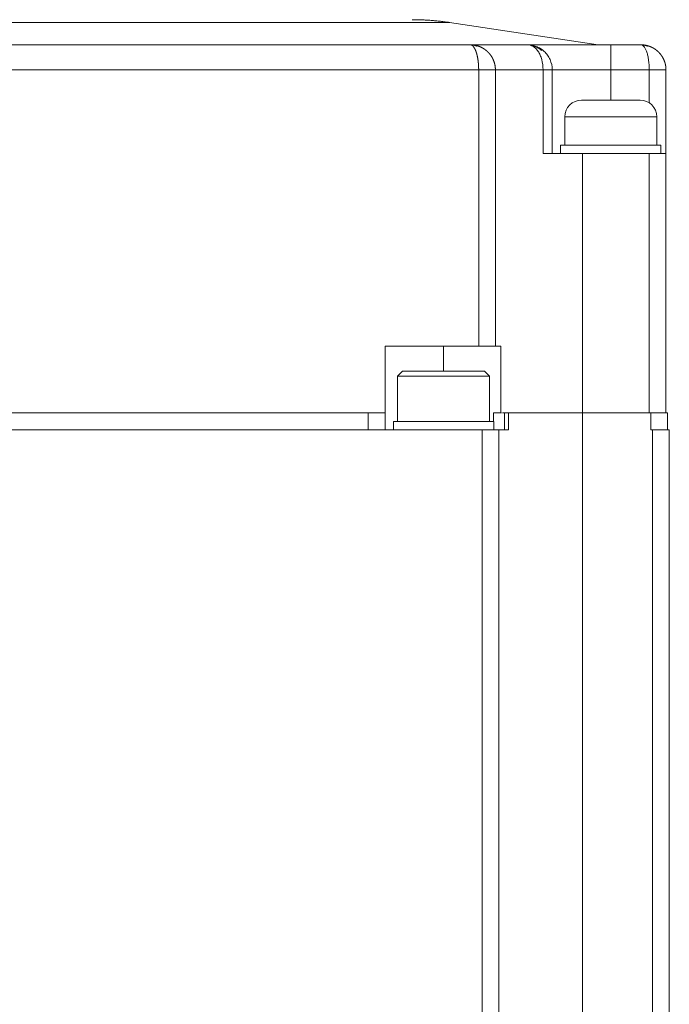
# Model space of a CAD drawing. Header units: millimetres. Extents: x 51337 to 61814, y -21781 to -12277.
# Tile 291 of 378: x 60616 to 60655, y -21026 to -20967. Entities that reach past the tile are written whole.
import ezdxf

# ---------------------------------------------------------------- set-up
doc = ezdxf.new("R2010")
doc.units = ezdxf.units.MM
doc.header["$LTSCALE"] = 0.3175
doc.layers.add('1轮廓实线层', color=7, linetype='Continuous', lineweight=18)

msp = doc.modelspace()

# ---------------------------------------------------------------- linework, layer by layer
at = {"layer": '1轮廓实线层'}
for p, q in [((60612.57379, -20967.15421), (60641.87207, -20967.15421)), ((60650.76597, -20968.48829), (60641.87207, -20967.15421)), ((60643.11597, -20968.48829), (60613.51597, -20968.48829)), ((60651.51597, -20968.48829), (60653.32252, -20968.48829)), ((60651.51597, -20968.48829), (60653.31597, -20968.48829)), ((60651.51597, -20968.48829), (60651.51597, -20969.98829)), ((60613.01597, -20969.98829), (60643.61597, -20969.98829)), ((60643.61597, -20969.98829), (60643.61597, -20986.48829)), ((60644.61597, -20969.98829), (60644.61597, -20986.48829)), ((60644.61597, -20969.98829), (60647.46759, -20969.98829)), ((60644.61597, -20986.48829), (60644.61597, -20969.98829)), ((60647.46759, -20969.98829), (60647.46759, -20974.98829)), ((60648.01597, -20969.98829), (60651.51597, -20969.98829)), ((60648.01597, -20974.98829), (60648.01597, -20969.98829)), ((60651.51597, -20969.98829), (60653.81597, -20969.98829)), ((60651.51597, -20969.98829), (60651.51597, -20971.78837)), ((60653.81597, -20969.98829), (60653.81597, -20971.95314)), ((60654.81597, -20969.98829), (60654.81597, -20974.98829)), ((60654.81597, -20974.98829), (60654.81597, -20969.98829)), ((60648.76597, -20972.78829), (60648.76597, -20974.48829)), ((60648.76597, -20972.78829), (60654.26597, -20972.78829)), ((60654.26597, -20974.48829), (60654.26597, -20972.78829)), ((60648.51597, -20974.48829), (60648.51597, -20974.98829)), ((60651.51597, -20974.48829), (60648.51597, -20974.48829)), ((60654.51597, -20974.48829), (60651.51597, -20974.48829)), ((60654.51597, -20974.98829), (60654.51597, -20974.48829)), ((60649.81597, -20974.98829), (60653.81597, -20974.98829)), ((60649.81597, -20974.98829), (60649.81597, -20990.48829)), ((60653.81597, -20974.98829), (60654.81597, -20974.98829)), ((60653.81597, -20974.98829), (60653.81597, -20990.48829)), ((60654.81597, -20974.98829), (60654.81597, -20990.48829)), ((60654.81597, -20990.48829), (60654.81597, -20974.98829)), ((60638.01597, -20990.48829), (60638.01597, -20986.48829)), ((60643.61597, -20986.48829), (60638.01597, -20986.48829)), ((60641.51597, -20986.48829), (60641.51597, -20987.98829)), ((60643.61597, -20986.48829), (60644.61597, -20986.48829)), ((60644.61597, -20986.48829), (60644.93745, -20986.48829)), ((60644.93745, -20986.48829), (60644.93745, -20990.48829)), ((60639.06597, -20987.98829), (60638.76597, -20988.28829)), ((60638.76597, -20988.28829), (60638.76597, -20990.98829)), ((60638.76597, -20988.28829), (60644.26597, -20988.28829)), ((60639.06597, -20987.98829), (60641.51597, -20987.98829)), ((60643.96597, -20987.98829), (60641.51597, -20987.98829)), ((60644.26597, -20988.28829), (60643.96597, -20987.98829)), ((60644.26597, -20990.98829), (60644.26597, -20988.28829)), ((60637.01597, -20990.48829), (60606.21597, -20990.48829)), ((60637.45186, -20990.48829), (60637.01597, -20990.48829)), ((60637.01597, -20991.48829), (60637.01597, -20990.48829)), ((60637.45186, -20990.48829), (60638.01597, -20990.48829)), ((60638.01597, -20991.48829), (60638.01597, -20990.48829)), ((60638.01597, -20991.48829), (60638.01597, -20990.48829)), ((60644.93745, -20990.48829), (60644.50937, -20990.48829)), ((60645.15121, -20991.48829), (60645.15121, -20990.48829)), ((60645.39381, -20990.48829), (60649.81597, -20990.48829)), ((60645.39381, -20991.48829), (60645.39381, -20990.48829)), ((60649.81597, -20990.48829), (60653.91597, -20990.48829)), ((60649.81597, -20990.48829), (60649.81597, -21093.3869)), ((60653.91597, -20990.48829), (60654.91597, -20990.48829)), ((60653.91597, -20990.48829), (60653.91597, -20991.48829)), ((60654.91597, -20991.48829), (60654.91597, -20990.48829)), ((60638.51597, -20990.98829), (60638.51597, -20991.48829)), ((60641.51597, -20990.98829), (60638.51597, -20990.98829)), ((60644.51597, -20990.98829), (60641.51597, -20990.98829)), ((60644.51597, -20991.48829), (60644.51597, -20990.98829)), ((60606.21597, -20991.48829), (60643.81597, -20991.48829)), ((60644.81597, -20991.48829), (60643.81597, -20991.48829)), ((60643.81597, -20991.48829), (60643.81597, -21093.38717)), ((60644.81597, -20991.48829), (60644.81597, -21093.38717)), ((60644.81597, -20991.48829), (60645.39381, -20991.48829)), ((60644.81597, -21093.38717), (60644.81597, -20991.48829)), ((60655.01597, -20991.48829), (60654.00746, -20991.48829)), ((60655.01597, -20991.48829), (60655.01597, -21093.38717)), ((60655.01597, -21093.38717), (60655.01597, -20991.48829))]:
    msp.add_line(p, q, dxfattribs=at)
for centre, start, end in [((60649.76597, -20972.78829), 90, 180), ((60653.26597, -20972.78829), 0, 90)]:
    msp.add_arc(centre, 1, start, end, dxfattribs=at)
for points, degree in [([(60639.6467, -20966.98829), (60639.64696, -20966.98829), (60639.64723, -20966.98829)], 2), ([(60641.88559, -20967.15624), (60640.77233, -20966.98839), (60639.64723, -20966.98829)], 2), ([(60643.11597, -20968.48829), (60643.31448, -20968.48806), (60643.50518, -20968.56611)], 2), ([(60646.51597, -20968.48829), (60647.00413, -20968.49069), (60647.38644, -20968.83685)], 2), ([(60653.31597, -20968.48829), (60653.5157, -20968.48806), (60653.70749, -20968.56707)], 2), ([(60647.46759, -20974.98829), (60648.19491, -20974.98829), (60648.99931, -20974.98829), (60649.81597, -20974.98829)], 3), ([(60644.50937, -20990.48829), (60644.50937, -20990.65496), (60644.50937, -20990.82163), (60644.50937, -20990.98829)], 3), ([(60644.93745, -20990.48829), (60644.9522, -20990.48829), (60644.96744, -20990.48829), (60644.98316, -20990.48829)], 3), ([(60645.04273, -20990.48829), (60645.18951, -20990.48829), (60645.31122, -20990.48829), (60645.39381, -20990.48829)], 3), ([(60653.91597, -20991.48829), (60653.94642, -20991.48829), (60653.97686, -20991.48829), (60654.00718, -20991.48829)], 3), ([(60654.00746, -20991.48829), (60654.00907, -21014.98829), (60654.01067, -21038.48829), (60654.01228, -21061.98829)], 3)]:
    msp.add_open_spline(points, degree=degree, dxfattribs=at)
for points, degree, knots in [([(60643.11595, -20968.48829), (60643.116, -20968.48829), (60643.59269, -20968.48829), (60644.48981, -20968.48829), (60645.11339, -20968.48829), (60645.74911, -20968.48829), (60646.51597, -20968.48829)], 2, [0, 0, 0, 0.25, 0.5, 0.75, 0.75, 1, 1, 1]), ([(60643.11597, -20968.48829), (60643.12254, -20968.48832), (60643.13564, -20968.48837), (60643.15527, -20968.48877), (60643.17485, -20968.48941), (60643.19436, -20968.4903), (60643.21382, -20968.49145), (60643.23321, -20968.49284), (60643.25253, -20968.49448), (60643.27178, -20968.49637), (60643.29096, -20968.49849), (60643.31006, -20968.50086), (60643.32908, -20968.50347), (60643.34801, -20968.50631), (60643.36686, -20968.50938), (60643.38562, -20968.51269), (60643.40429, -20968.51622), (60643.42286, -20968.51998), (60643.44134, -20968.52397), (60643.45972, -20968.52817), (60643.478, -20968.5326), (60643.49617, -20968.53724), (60643.51423, -20968.54209), (60643.53219, -20968.54716), (60643.55004, -20968.55243), (60643.56777, -20968.55791), (60643.58539, -20968.5636), (60643.60288, -20968.56948), (60643.62026, -20968.57556), (60643.63752, -20968.58184), (60643.65465, -20968.58832), (60643.67166, -20968.59498), (60643.68854, -20968.60183), (60643.70529, -20968.60887), (60643.72191, -20968.61609), (60643.7384, -20968.62349), (60643.75475, -20968.63106), (60643.77097, -20968.63882), (60643.78704, -20968.64674), (60643.80298, -20968.65483), (60643.81878, -20968.66309), (60643.83444, -20968.67151), (60643.84995, -20968.68009), (60643.86532, -20968.68884), (60643.88054, -20968.69773), (60643.89561, -20968.70678), (60643.91053, -20968.71598), (60643.92531, -20968.72533), (60643.93993, -20968.73482), (60643.95441, -20968.74446), (60643.96873, -20968.75423), (60643.98289, -20968.76414), (60643.9969, -20968.77418), (60644.01076, -20968.78436), (60644.02446, -20968.79466), (60644.038, -20968.80509), (60644.05138, -20968.81564), (60644.06461, -20968.82632), (60644.07767, -20968.83711), (60644.09058, -20968.84801), (60644.10333, -20968.85903), (60644.11591, -20968.87016), (60644.12833, -20968.8814), (60644.14059, -20968.89274), (60644.15269, -20968.90418), (60644.16463, -20968.91572), (60644.1764, -20968.92736), (60644.18801, -20968.93909), (60644.19946, -20968.95091), (60644.21074, -20968.96283), (60644.22186, -20968.97483), (60644.23281, -20968.98691), (60644.2436, -20968.99908), (60644.25422, -20969.01132), (60644.26468, -20969.02364), (60644.27498, -20969.03604), (60644.28511, -20969.04851), (60644.29508, -20969.06104), (60644.30488, -20969.07365), (60644.31452, -20969.08632), (60644.324, -20969.09905), (60644.33331, -20969.11184), (60644.34246, -20969.12468), (60644.35144, -20969.13759), (60644.36026, -20969.15054), (60644.36892, -20969.16355), (60644.37742, -20969.1766), (60644.38575, -20969.18971), (60644.39392, -20969.20285), (60644.40194, -20969.21604), (60644.40979, -20969.22926), (60644.41748, -20969.24253), (60644.42501, -20969.25582), (60644.43238, -20969.26916), (60644.43959, -20969.28252), (60644.44664, -20969.29591), (60644.45354, -20969.30933), (60644.46028, -20969.32277), (60644.46686, -20969.33624), (60644.47329, -20969.34973), (60644.47956, -20969.36323), (60644.48568, -20969.37675), (60644.49164, -20969.39029), (60644.49745, -20969.40384), (60644.50311, -20969.4174), (60644.50862, -20969.43098), (60644.51398, -20969.44456), (60644.51919, -20969.45814), (60644.52425, -20969.47173), (60644.52916, -20969.48532), (60644.53392, -20969.49891), (60644.53854, -20969.5125), (60644.54301, -20969.52609), (60644.54734, -20969.53967), (60644.55152, -20969.55325), (60644.55557, -20969.56682), (60644.55947, -20969.58037), (60644.56323, -20969.59392), (60644.56685, -20969.60746), (60644.57033, -20969.62098), (60644.57367, -20969.63448), (60644.57688, -20969.64797), (60644.57995, -20969.66144), (60644.58289, -20969.67489), (60644.58569, -20969.68832), (60644.58837, -20969.70172), (60644.59091, -20969.7151), (60644.59332, -20969.72846), (60644.5956, -20969.74178), (60644.59775, -20969.75508), (60644.59978, -20969.76835), (60644.60168, -20969.78159), (60644.60346, -20969.7948), (60644.60512, -20969.80797), (60644.60665, -20969.82111), (60644.60806, -20969.83421), (60644.60935, -20969.84728), (60644.61052, -20969.86031), (60644.61158, -20969.8733), (60644.61252, -20969.88625), (60644.61334, -20969.89916), (60644.61405, -20969.91202), (60644.61465, -20969.92485), (60644.61514, -20969.93762), (60644.61551, -20969.95036), (60644.61578, -20969.96305), (60644.61594, -20969.97569), (60644.61596, -20969.9841), (60644.61597, -20969.98829)], 3, [0, 0, 0, 0, 0.0086073, 0.01718926, 0.02574591, 0.03427725, 0.0427833, 0.05126407, 0.05971959, 0.06814987, 0.07655493, 0.08493477, 0.09328943, 0.10161891, 0.10992323, 0.11820242, 0.12645648, 0.13468543, 0.1428893, 0.15106809, 0.15922183, 0.16735054, 0.17545423, 0.18353292, 0.19158663, 0.19961539, 0.2076192, 0.21559808, 0.22355207, 0.23148116, 0.2393854, 0.24726479, 0.25511935, 0.26294911, 0.27075409, 0.2785343, 0.28628977, 0.29402052, 0.30172656, 0.30940793, 0.31706464, 0.32469671, 0.33230417, 0.33988704, 0.34744534, 0.35497909, 0.36248831, 0.36997304, 0.37743329, 0.38486908, 0.39228045, 0.39966741, 0.40702998, 0.4143682, 0.42168209, 0.42897167, 0.43623697, 0.44347801, 0.45069481, 0.45788742, 0.46505584, 0.47220012, 0.47932026, 0.48641631, 0.49348829, 0.50053623, 0.50756015, 0.51456008, 0.52153606, 0.5284881, 0.53541624, 0.54232052, 0.54920095, 0.55605757, 0.5628904, 0.56969949, 0.57648486, 0.58324654, 0.58998456, 0.59669896, 0.60338977, 0.61005702, 0.61670074, 0.62332096, 0.62991773, 0.63649107, 0.64304103, 0.64956762, 0.65607089, 0.66255088, 0.66900762, 0.67544114, 0.68185149, 0.6882387, 0.69460281, 0.70094385, 0.70726187, 0.7135569, 0.71982899, 0.72607816, 0.73230447, 0.73850795, 0.74468865, 0.75084659, 0.75698184, 0.76309443, 0.76918439, 0.77525179, 0.78129665, 0.78731903, 0.79331896, 0.7992965, 0.80525169, 0.81118457, 0.81709519, 0.82298361, 0.82884986, 0.834694, 0.84051608, 0.84631614, 0.85209423, 0.85785041, 0.86358473, 0.86929723, 0.87498798, 0.88065702, 0.88630441, 0.8919302, 0.89753445, 0.90311722, 0.90867855, 0.9142185, 0.91973714, 0.92523453, 0.93071071, 0.93616575, 0.94159971, 0.94701266, 0.95240464, 0.95777574, 0.963126, 0.96845549, 0.97376428, 0.97905243, 0.98432001, 0.98956709, 0.99479373, 1, 1, 1, 1]), ([(60643.61597, -20969.98829), (60643.61597, -20969.98188), (60643.61595, -20969.96905), (60643.61581, -20969.94978), (60643.6156, -20969.93048), (60643.61529, -20969.91115), (60643.6149, -20969.8918), (60643.61442, -20969.87243), (60643.61385, -20969.85304), (60643.6132, -20969.83363), (60643.61246, -20969.81421), (60643.61163, -20969.79478), (60643.61072, -20969.77535), (60643.60971, -20969.75592), (60643.60862, -20969.73649), (60643.60745, -20969.71707), (60643.60619, -20969.69765), (60643.60484, -20969.67825), (60643.6034, -20969.65887), (60643.60187, -20969.63951), (60643.60026, -20969.62017), (60643.59857, -20969.60086), (60643.59678, -20969.58158), (60643.59491, -20969.56234), (60643.59295, -20969.54314), (60643.5909, -20969.52398), (60643.58877, -20969.50487), (60643.58655, -20969.48581), (60643.58424, -20969.46681), (60643.58185, -20969.44786), (60643.57936, -20969.42898), (60643.57679, -20969.41017), (60643.57414, -20969.39143), (60643.5714, -20969.37276), (60643.56857, -20969.35417), (60643.56565, -20969.33567), (60643.56264, -20969.31726), (60643.55955, -20969.29893), (60643.55637, -20969.28071), (60643.55311, -20969.26258), (60643.54976, -20969.24456), (60643.54632, -20969.22664), (60643.54279, -20969.20884), (60643.53918, -20969.19116), (60643.53548, -20969.17359), (60643.53169, -20969.15616), (60643.52781, -20969.13885), (60643.52385, -20969.12167), (60643.5198, -20969.10464), (60643.51567, -20969.08775), (60643.51144, -20969.071), (60643.50713, -20969.0544), (60643.50274, -20969.03796), (60643.49825, -20969.02168), (60643.49368, -20969.00557), (60643.48902, -20968.98962), (60643.48428, -20968.97384), (60643.47945, -20968.95824), (60643.47453, -20968.94282), (60643.46961, -20968.92785), (60643.46465, -20968.91323), (60643.4596, -20968.89883), (60643.45435, -20968.88433), (60643.4489, -20968.86974), (60643.44324, -20968.85508), (60643.43737, -20968.84036), (60643.4313, -20968.82561), (60643.42503, -20968.81085), (60643.41855, -20968.79609), (60643.41186, -20968.78136), (60643.40497, -20968.76668), (60643.39788, -20968.75207), (60643.39058, -20968.73756), (60643.38307, -20968.72317), (60643.37536, -20968.70893), (60643.36744, -20968.69487), (60643.35932, -20968.681), (60643.351, -20968.66736), (60643.34246, -20968.65397), (60643.33373, -20968.64087), (60643.32479, -20968.62808), (60643.31564, -20968.61564), (60643.30629, -20968.60357), (60643.29673, -20968.59191), (60643.28697, -20968.58068), (60643.277, -20968.56993), (60643.26683, -20968.55967), (60643.25645, -20968.54996), (60643.24587, -20968.54082), (60643.23508, -20968.53228), (60643.22409, -20968.52438), (60643.21289, -20968.51716), (60643.20149, -20968.51066), (60643.18988, -20968.5049), (60643.17807, -20968.49993), (60643.16605, -20968.49578), (60643.15383, -20968.49248), (60643.1414, -20968.4901), (60643.12877, -20968.48858), (60643.12026, -20968.48839), (60643.11597, -20968.48829)], 3, [0, 0, 0, 0, 0.00794685, 0.01590951, 0.02388815, 0.03188291, 0.03989397, 0.04792147, 0.05596559, 0.06402646, 0.07210426, 0.08019913, 0.08831123, 0.09644072, 0.10458773, 0.11275243, 0.12093496, 0.12913548, 0.13735412, 0.14559105, 0.15384639, 0.16212031, 0.17041294, 0.17872442, 0.1870549, 0.19540452, 0.20377341, 0.21216173, 0.2205696, 0.22899717, 0.23744456, 0.24591192, 0.25439938, 0.26290707, 0.27143512, 0.27998367, 0.28855285, 0.29714279, 0.30575361, 0.31438544, 0.32303841, 0.33171265, 0.34040828, 0.34912543, 0.35786421, 0.36662475, 0.37540718, 0.3842116, 0.39303815, 0.40188694, 0.41075808, 0.4196517, 0.42856791, 0.43750683, 0.44646856, 0.45545323, 0.46446095, 0.47349182, 0.48254595, 0.49162347, 0.50025161, 0.50908785, 0.51813236, 0.52738527, 0.53684671, 0.54651681, 0.55639568, 0.56648344, 0.57678018, 0.587286, 0.59800099, 0.60892524, 0.62005883, 0.63140183, 0.64295432, 0.65471636, 0.66668801, 0.67886935, 0.69126042, 0.70386128, 0.71667198, 0.72969258, 0.74292312, 0.75636364, 0.7700142, 0.78387482, 0.79794555, 0.81222643, 0.82671749, 0.84141877, 0.85633029, 0.8714521, 0.88678421, 0.90232667, 0.91807949, 0.93404271, 0.95021634, 0.96660042, 0.98319496, 1, 1, 1, 1]), ([(60646.51595, -20968.48829), (60646.516, -20968.48829), (60646.61858, -20968.48829), (60647.11549, -20968.48829), (60647.49282, -20968.48829), (60648.46806, -20968.48829), (60649.0731, -20968.48829), (60650.2779, -20968.48829), (60650.90398, -20968.48829), (60651.51597, -20968.48829)], 3, [0, 0, 0, 0, 0.25, 0.25, 0.5, 0.5, 0.75, 0.75, 1, 1, 1, 1]), ([(60648.01597, -20969.98829), (60648.01597, -20969.77128), (60647.96661, -20969.56138), (60647.83896, -20969.27856), (60647.78749, -20969.1896), (60647.67013, -20969.0262), (60647.60423, -20968.95175), (60647.4618, -20968.81975), (60647.30873, -20968.70466), (60647.14048, -20968.62162), (60646.88076, -20968.52184), (60646.69783, -20968.48829), (60646.51597, -20968.48829)], 3, [0, 0, 0, 0, 0.25, 0.25, 0.375, 0.375, 0.5, 0.5, 0.625, 0.75, 0.75, 1, 1, 1, 1]), ([(60646.51597, -20968.48829), (60646.63675, -20968.48829), (60646.75613, -20968.52211), (60646.92324, -20968.62225), (60647.03065, -20968.70551), (60647.17493, -20968.87831), (60647.29719, -20969.10157), (60647.36016, -20969.27924), (60647.43794, -20969.56168), (60647.46758, -20969.77128), (60647.46759, -20969.98829)], 3, [0, 0, 0, 0, 0.25, 0.25, 0.375, 0.5, 0.625, 0.75, 0.75, 1, 1, 1, 1]), ([(60653.31597, -20968.48829), (60653.32254, -20968.48832), (60653.33564, -20968.48837), (60653.35527, -20968.48877), (60653.37485, -20968.48941), (60653.39436, -20968.4903), (60653.41382, -20968.49145), (60653.43321, -20968.49284), (60653.45253, -20968.49448), (60653.47178, -20968.49637), (60653.49096, -20968.49849), (60653.51006, -20968.50086), (60653.52908, -20968.50347), (60653.54801, -20968.50631), (60653.56686, -20968.50938), (60653.58562, -20968.51269), (60653.60429, -20968.51622), (60653.62286, -20968.51998), (60653.64134, -20968.52397), (60653.65972, -20968.52817), (60653.678, -20968.5326), (60653.69617, -20968.53724), (60653.71423, -20968.54209), (60653.73219, -20968.54716), (60653.75004, -20968.55243), (60653.76777, -20968.55791), (60653.78539, -20968.5636), (60653.80288, -20968.56948), (60653.82026, -20968.57556), (60653.83752, -20968.58184), (60653.85465, -20968.58832), (60653.87166, -20968.59498), (60653.88854, -20968.60183), (60653.90529, -20968.60887), (60653.92191, -20968.61609), (60653.9384, -20968.62349), (60653.95475, -20968.63106), (60653.97097, -20968.63882), (60653.98704, -20968.64674), (60654.00298, -20968.65483), (60654.01878, -20968.66309), (60654.03444, -20968.67151), (60654.04995, -20968.68009), (60654.06532, -20968.68884), (60654.08054, -20968.69773), (60654.09561, -20968.70678), (60654.11053, -20968.71598), (60654.12531, -20968.72533), (60654.13993, -20968.73482), (60654.15441, -20968.74446), (60654.16873, -20968.75423), (60654.18289, -20968.76414), (60654.1969, -20968.77418), (60654.21076, -20968.78436), (60654.22446, -20968.79466), (60654.238, -20968.80509), (60654.25138, -20968.81564), (60654.26461, -20968.82632), (60654.27767, -20968.83711), (60654.29058, -20968.84801), (60654.30333, -20968.85903), (60654.31591, -20968.87016), (60654.32833, -20968.8814), (60654.34059, -20968.89274), (60654.35269, -20968.90418), (60654.36463, -20968.91572), (60654.3764, -20968.92736), (60654.38801, -20968.93909), (60654.39946, -20968.95091), (60654.41074, -20968.96283), (60654.42186, -20968.97483), (60654.43281, -20968.98691), (60654.4436, -20968.99908), (60654.45422, -20969.01132), (60654.46468, -20969.02364), (60654.47498, -20969.03604), (60654.48511, -20969.04851), (60654.49508, -20969.06104), (60654.50488, -20969.07365), (60654.51452, -20969.08632), (60654.524, -20969.09905), (60654.53331, -20969.11184), (60654.54246, -20969.12468), (60654.55144, -20969.13759), (60654.56026, -20969.15054), (60654.56892, -20969.16355), (60654.57742, -20969.1766), (60654.58575, -20969.18971), (60654.59392, -20969.20285), (60654.60194, -20969.21604), (60654.60979, -20969.22926), (60654.61748, -20969.24253), (60654.62501, -20969.25582), (60654.63238, -20969.26916), (60654.63959, -20969.28252), (60654.64664, -20969.29591), (60654.65354, -20969.30933), (60654.66028, -20969.32277), (60654.66686, -20969.33624), (60654.67329, -20969.34973), (60654.67956, -20969.36323), (60654.68568, -20969.37675), (60654.69164, -20969.39029), (60654.69745, -20969.40384), (60654.70311, -20969.4174), (60654.70862, -20969.43098), (60654.71398, -20969.44456), (60654.71919, -20969.45814), (60654.72425, -20969.47173), (60654.72916, -20969.48532), (60654.73392, -20969.49891), (60654.73854, -20969.5125), (60654.74301, -20969.52609), (60654.74734, -20969.53967), (60654.75152, -20969.55325), (60654.75557, -20969.56682), (60654.75947, -20969.58037), (60654.76323, -20969.59392), (60654.76685, -20969.60746), (60654.77033, -20969.62098), (60654.77367, -20969.63448), (60654.77688, -20969.64797), (60654.77995, -20969.66144), (60654.78289, -20969.67489), (60654.78569, -20969.68832), (60654.78837, -20969.70172), (60654.79091, -20969.7151), (60654.79332, -20969.72846), (60654.7956, -20969.74178), (60654.79775, -20969.75508), (60654.79978, -20969.76835), (60654.80168, -20969.78159), (60654.80346, -20969.7948), (60654.80512, -20969.80797), (60654.80665, -20969.82111), (60654.80806, -20969.83421), (60654.80935, -20969.84728), (60654.81052, -20969.86031), (60654.81158, -20969.8733), (60654.81252, -20969.88625), (60654.81334, -20969.89916), (60654.81405, -20969.91202), (60654.81465, -20969.92485), (60654.81514, -20969.93762), (60654.81551, -20969.95036), (60654.81578, -20969.96305), (60654.81594, -20969.97569), (60654.81596, -20969.9841), (60654.81597, -20969.98829)], 3, [0, 0, 0, 0, 0.0086073, 0.01718926, 0.0257459, 0.03427724, 0.04278329, 0.05126407, 0.05971959, 0.06814987, 0.07655492, 0.08493477, 0.09328942, 0.1016189, 0.10992323, 0.11820241, 0.12645647, 0.13468542, 0.14288929, 0.15106808, 0.15922182, 0.16735053, 0.17545422, 0.18353291, 0.19158662, 0.19961537, 0.20761918, 0.21559807, 0.22355205, 0.23148115, 0.23938538, 0.24726477, 0.25511934, 0.2629491, 0.27075407, 0.27853428, 0.28628975, 0.2940205, 0.30172654, 0.30940791, 0.31706462, 0.32469669, 0.33230415, 0.33988702, 0.34744532, 0.35497907, 0.36248829, 0.36997302, 0.37743327, 0.38486906, 0.39228043, 0.39966738, 0.40702996, 0.41436818, 0.42168207, 0.42897165, 0.43623694, 0.44347798, 0.45069479, 0.4578874, 0.46505582, 0.47220009, 0.47932024, 0.48641629, 0.49348827, 0.5005362, 0.50756012, 0.51456006, 0.52153603, 0.52848808, 0.53541622, 0.54232049, 0.54920092, 0.55605754, 0.56289038, 0.56969947, 0.57648484, 0.58324652, 0.58998454, 0.59669894, 0.60338975, 0.61005699, 0.61670071, 0.62332094, 0.62991771, 0.63649105, 0.643041, 0.6495676, 0.65607087, 0.66255086, 0.6690076, 0.67544112, 0.68185147, 0.68823868, 0.69460279, 0.70094383, 0.70726185, 0.71355688, 0.71982897, 0.72607814, 0.73230445, 0.73850793, 0.74468863, 0.75084658, 0.75698182, 0.76309441, 0.76918438, 0.77525177, 0.78129663, 0.78731901, 0.79331894, 0.79929648, 0.80525167, 0.81118455, 0.81709518, 0.82298359, 0.82884985, 0.83469399, 0.84051606, 0.84631612, 0.85209422, 0.8578504, 0.86358472, 0.86929722, 0.87498797, 0.88065701, 0.8863044, 0.89193019, 0.89753444, 0.90311721, 0.90867854, 0.91421849, 0.91973714, 0.92523452, 0.9307107, 0.93616574, 0.94159971, 0.94701265, 0.95240464, 0.95777573, 0.96312599, 0.96845549, 0.97376428, 0.97905243, 0.98432001, 0.98956709, 0.99479373, 1, 1, 1, 1]), ([(60653.31597, -20968.48829), (60653.3816, -20968.48829), (60653.44685, -20968.52873), (60653.53746, -20968.64139), (60653.59545, -20968.73384), (60653.67183, -20968.92057), (60653.71349, -20969.07335), (60653.74985, -20969.23664), (60653.76538, -20969.32358), (60653.80295, -20969.59566), (60653.81597, -20969.79191), (60653.81597, -20969.98829)], 3, [0, 0, 0, 0, 0.25, 0.25, 0.375, 0.5, 0.625, 0.625, 0.75, 0.75, 1, 1, 1, 1]), ([(60643.61597, -20969.98829), (60643.67507, -20969.98829), (60643.79771, -20969.98829), (60643.98633, -20969.98829), (60644.16803, -20969.98829), (60644.33004, -20969.98829), (60644.46107, -20969.98829), (60644.55383, -20969.98829), (60644.60522, -20969.98829), (60644.61558, -20969.98829), (60644.61597, -20969.98829)], 3, [0, 0, 0, 0, 0.12590612, 0.25184943, 0.37779275, 0.50373607, 0.62967939, 0.75562271, 0.88156603, 1, 1, 1, 1]), ([(60647.46759, -20969.98829), (60647.54569, -20969.98829), (60647.69744, -20969.98829), (60647.88054, -20969.98829), (60647.99307, -20969.98829), (60648.01595, -20969.98829), (60648.016, -20969.98829)], 3, [0, 0, 0, 0, 0.25077075, 0.50158309, 0.75239543, 1, 1, 1, 1]), ([(60654.816, -20969.98829), (60654.81595, -20969.98829), (60654.80953, -20969.98829), (60654.78399, -20969.98829), (60654.7649, -20969.98829), (60654.71481, -20969.98829), (60654.68381, -20969.98829), (60654.61108, -20969.98829), (60654.56936, -20969.98829), (60654.4768, -20969.98829), (60654.42596, -20969.98829), (60654.31712, -20969.98829), (60654.25913, -20969.98829), (60654.13819, -20969.98829), (60654.07526, -20969.98829), (60653.94687, -20969.98829), (60653.88142, -20969.98829), (60653.81597, -20969.98829)], 3, [0, 0, 0, 0, 0.125, 0.125, 0.25, 0.25, 0.375, 0.375, 0.5, 0.5, 0.625, 0.625, 0.75, 0.75, 0.875, 0.875, 1, 1, 1, 1]), ([(60649.76597, -20971.78829), (60649.76587, -20971.78829), (60650.04542, -20971.78829), (60650.53846, -20971.78829), (60650.85026, -20971.78829), (60651.17427, -20971.78829), (60651.51597, -20971.78829)], 2, [0, 0, 0, 0.25, 0.5, 0.75, 0.75, 1, 1, 1]), ([(60651.51597, -20971.78829), (60651.85628, -20971.78829), (60652.18039, -20971.78829), (60652.49133, -20971.78829), (60652.98513, -20971.78829), (60653.26552, -20971.78829), (60653.26595, -20971.78829)], 2, [0, 0, 0, 0.25022219, 0.25022219, 0.50044437, 0.75066656, 1, 1, 1])]:
    msp.add_open_spline(points, degree=degree, knots=knots, dxfattribs=at)

doc.saveas('drawing.dxf')
